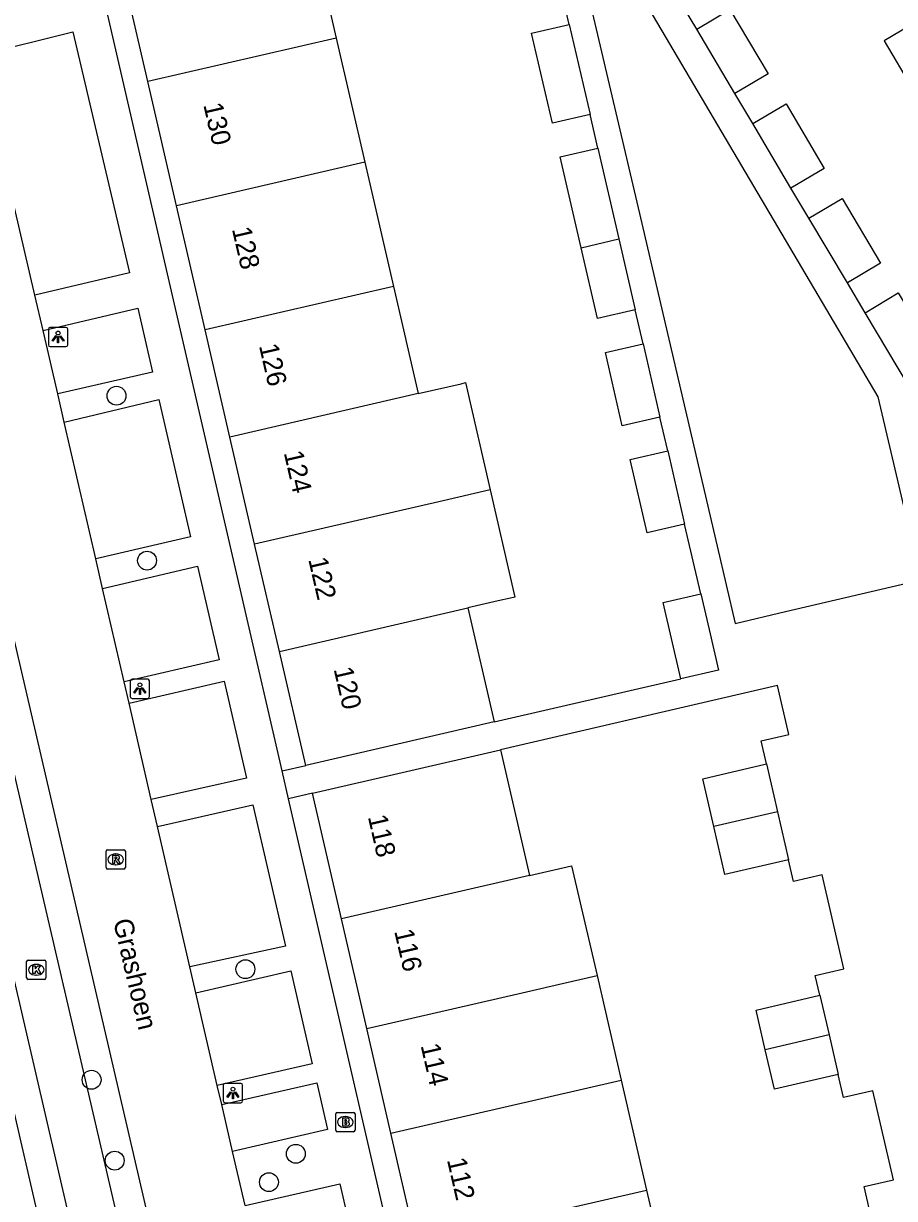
# Model space of a CAD drawing. Extents: x 156414 to 157775, y 382335 to 383765.
# Drawn here: x 156783.4 to 156828.5, y 383474 to 383534.9 of the extents above; entities that cross this region are included whole.
import ezdxf

# ---------------------------------------------------------------- set-up
doc = ezdxf.new("R2010")
doc.units = 0
for name, color, linetype in [('IMGEO_Boom', 7, 'Continuous'), ('IMGEO_Brandkraan', 7, 'Continuous'), ('IMGEO_Greppel_droge_sloot', 7, 'Continuous'), ('IMGEO_Kolk', 7, 'Continuous'), ('IMGEO_Lichtpunt', 7, 'Continuous'), ('IMGEO_Openbare_ruimte_label', 7, 'Continuous'), ('IMGEO_Pand', 7, 'Continuous'), ('IMGEO_Pand_nummerreeks', 7, 'Continuous'), ('IMGEO_Rijbaan_lokaal_gesloten', 7, 'Continuous'), ('IMGEO_Rioolput', 7, 'Continuous'), ('IMGEO_Voetpad_open', 7, 'Continuous')]:
    doc.layers.add(name, color=color, linetype=linetype)

msp = doc.modelspace()

# ---------------------------------------------------------------- linework, layer by layer
at = {"layer": 'IMGEO_Boom'}
for centre in [(156788.182, 383515.582), (156789.762, 383507.039), (156794.857, 383485.875), (156786.889, 383480.146), (156797.469, 383476.31), (156788.086, 383475.956), (156796.076, 383474.841)]:
    msp.add_circle(centre, 0.489, dxfattribs=at)
at = {"layer": 'IMGEO_Brandkraan'}
for p, q in [((156799.533, 383477.531), (156799.533, 383478.383)), ((156799.608, 383478.457), (156800.46, 383478.457)), ((156800.534, 383478.383), (156800.534, 383477.531)), ((156800.021, 383478.237), (156800.046, 383478.237)), ((156800.46, 383477.457), (156799.608, 383477.457)), ((156800.044, 383477.677), (156800.019, 383477.677))]:
    msp.add_line(p, q, dxfattribs=at)
for points in [[(156799.533, 383477.531), (156799.533, 383478.383)], [(156799.608, 383478.457), (156800.46, 383478.457)], [(156800.534, 383478.383), (156800.534, 383477.531)], [(156799.881, 383478.157), (156799.881, 383477.757), (156800.094, 383477.757)], [(156800.112, 383478.157), (156799.881, 383478.157)], [(156800.06, 383478.076), (156800.006, 383478.076), (156800.006, 383478)], [(156800.006, 383478), (156800.059, 383478)], [(156800.068, 383477.924), (156800.006, 383477.924), (156800.006, 383477.843)], [(156800.006, 383477.843), (156800.068, 383477.843)], [(156800.46, 383477.457), (156799.608, 383477.457)]]:
    msp.add_lwpolyline(points, dxfattribs=at)
for centre, radius, start, end in [((156799.61, 383478.381), 0.0765, 91.55205, 178.44795), ((156799.61, 383478.381), 0.0765, 91.55205, 178.44795), ((156800.458, 383478.381), 0.0765, 1.55205, 88.44795), ((156800.458, 383478.381), 0.0765, 1.55205, 88.44795), ((156800.061, 383478.038), 0.0379, 267.82845, 90.93552), ((156800.069, 383477.883), 0.0404, 269.87594, 90.50774), ((156800.1, 383478.008), 0.251, 268.66757, 293.53466), ((156800.116, 383478.012), 0.145, 59.4692, 91.53667), ((156800.141, 383478.059), 0.0922, 285.51372, 58.15012), ((156800.146, 383477.867), 0.105, 301.31148, 78.98903), ((156799.61, 383477.533), 0.0765, 181.55205, 268.44795), ((156799.61, 383477.533), 0.0765, 181.55205, 268.44795), ((156800.458, 383477.533), 0.0765, 271.55205, 358.44795), ((156800.458, 383477.533), 0.0765, 271.55205, 358.44795)]:
    msp.add_arc(centre, radius, start, end, dxfattribs=at)
for centre, major_axis, ratio, start_param, end_param in [((156800.02, 383477.957), (-0.387, 0.002), 0.722429, 4.712389, 7.853982), ((156800.045, 383477.957), (-0.39, 0.002), 0.717154, 1.570796, 4.712389)]:
    msp.add_ellipse(centre, major_axis=major_axis, ratio=ratio, start_param=start_param, end_param=end_param, dxfattribs=at)
at = {"layer": 'IMGEO_Greppel_droge_sloot'}
msp.add_lwpolyline([(156776.259, 383513.891), (156778.596, 383514.329), (156789.283, 383468.396), (156786.897, 383467.961), (156776.259, 383513.891)], dxfattribs=at)
at = {"layer": 'IMGEO_Kolk'}
for p, q in [((156783.598, 383486.346), (156784.45, 383486.346)), ((156783.523, 383485.42), (156783.523, 383486.272)), ((156784.011, 383486.126), (156784.036, 383486.126)), ((156784.524, 383486.272), (156784.524, 383485.42)), ((156784.45, 383485.346), (156783.598, 383485.346)), ((156784.034, 383485.566), (156784.009, 383485.566))]:
    msp.add_line(p, q, dxfattribs=at)
for points in [[(156783.598, 383486.346), (156784.45, 383486.346)], [(156783.523, 383485.42), (156783.523, 383486.272)], [(156783.844, 383486.046), (156783.967, 383486.046), (156783.967, 383485.895), (156784.097, 383486.046), (156784.261, 383486.046), (156784.115, 383485.895), (156784.268, 383485.646), (156784.116, 383485.646), (156784.031, 383485.81), (156783.967, 383485.743), (156783.967, 383485.646), (156783.844, 383485.646), (156783.844, 383486.046)], [(156784.524, 383486.272), (156784.524, 383485.42)], [(156784.45, 383485.346), (156783.598, 383485.346)]]:
    msp.add_lwpolyline(points, dxfattribs=at)
for centre, start, end in [((156783.6, 383486.27), 91.55205, 178.44795), ((156783.6, 383486.27), 91.55205, 178.44795), ((156784.448, 383486.27), 1.55205, 88.44795), ((156784.448, 383486.27), 1.55205, 88.44795), ((156783.6, 383485.422), 181.55205, 268.44795), ((156783.6, 383485.422), 181.55205, 268.44795), ((156784.448, 383485.422), 271.55205, 358.44795), ((156784.448, 383485.422), 271.55205, 358.44795)]:
    msp.add_arc(centre, 0.0765, start, end, dxfattribs=at)
for centre, major_axis, ratio, start_param, end_param in [((156784.01, 383485.846), (-0.387, 0.002), 0.722429, 4.712389, 7.853982), ((156784.035, 383485.846), (-0.39, 0.002), 0.717154, 1.570796, 4.712389)]:
    msp.add_ellipse(centre, major_axis=major_axis, ratio=ratio, start_param=start_param, end_param=end_param, dxfattribs=at)
at = {"layer": 'IMGEO_Lichtpunt'}
for p, q in [((156784.655, 383519.031), (156784.655, 383518.224)), ((156784.655, 383519.031), (156784.655, 383518.224)), ((156785.557, 383519.126), (156784.749, 383519.126)), ((156785.557, 383519.126), (156784.749, 383519.126)), ((156785.651, 383518.224), (156785.651, 383519.031)), ((156785.651, 383518.224), (156785.651, 383519.031)), ((156784.749, 383518.13), (156785.557, 383518.13)), ((156784.749, 383518.13), (156785.557, 383518.13)), ((156789.795, 383500.901), (156788.987, 383500.901)), ((156789.795, 383500.901), (156788.987, 383500.901)), ((156788.893, 383500.806), (156788.893, 383499.999)), ((156788.893, 383500.806), (156788.893, 383499.999)), ((156789.889, 383499.999), (156789.889, 383500.806)), ((156789.889, 383499.999), (156789.889, 383500.806)), ((156788.987, 383499.905), (156789.795, 383499.905)), ((156788.987, 383499.905), (156789.795, 383499.905)), ((156793.713, 383479.86), (156793.713, 383479.053)), ((156793.713, 383479.86), (156793.713, 383479.053)), ((156794.615, 383479.955), (156793.807, 383479.955)), ((156794.615, 383479.955), (156793.807, 383479.955)), ((156794.709, 383479.053), (156794.709, 383479.86)), ((156794.709, 383479.053), (156794.709, 383479.86)), ((156793.807, 383478.959), (156794.615, 383478.959)), ((156793.807, 383478.959), (156794.615, 383478.959))]:
    msp.add_line(p, q, dxfattribs=at)
for points in [[(156785.029, 383518.695), (156785.068, 383518.667), (156784.88, 383518.405), (156784.842, 383518.432), (156785.029, 383518.695)], [(156785.131, 383518.647), (156785.178, 383518.647), (156785.178, 383518.325), (156785.131, 383518.325), (156785.131, 383518.647)], [(156785.241, 383518.667), (156785.279, 383518.694), (156785.466, 383518.432), (156785.427, 383518.404), (156785.241, 383518.667)], [(156789.267, 383500.47), (156789.306, 383500.442), (156789.118, 383500.18), (156789.08, 383500.207), (156789.267, 383500.47)], [(156789.369, 383500.422), (156789.416, 383500.422), (156789.416, 383500.1), (156789.369, 383500.1), (156789.369, 383500.422)], [(156789.479, 383500.442), (156789.517, 383500.469), (156789.704, 383500.207), (156789.665, 383500.179), (156789.479, 383500.442)], [(156794.087, 383479.524), (156794.126, 383479.496), (156793.938, 383479.234), (156793.9, 383479.261), (156794.087, 383479.524)], [(156794.189, 383479.476), (156794.236, 383479.476), (156794.236, 383479.154), (156794.189, 383479.154), (156794.189, 383479.476)], [(156794.299, 383479.496), (156794.337, 383479.523), (156794.524, 383479.261), (156794.485, 383479.233), (156794.299, 383479.496)]]:
    msp.add_lwpolyline(points, dxfattribs=at)
for centre in [(156785.154, 383518.829), (156789.392, 383500.604), (156794.212, 383479.658)]:
    msp.add_circle(centre, 0.0994, dxfattribs=at)
for centre, start, end in [((156784.749, 383519.031), 90, 180), ((156784.749, 383519.031), 90, 180), ((156785.557, 383519.031), 0, 90), ((156785.557, 383519.031), 0, 90), ((156784.749, 383518.224), 180, 270), ((156784.749, 383518.224), 180, 270), ((156785.557, 383518.224), 270, 0), ((156785.557, 383518.224), 270, 360), ((156788.987, 383500.806), 90, 180), ((156788.987, 383500.806), 90, 180), ((156789.795, 383500.806), 0, 90), ((156789.795, 383500.806), 0, 90), ((156788.987, 383499.999), 180, 270), ((156788.987, 383499.999), 180, 270), ((156789.795, 383499.999), 270, 0), ((156789.795, 383499.999), 270, 360), ((156793.807, 383479.86), 90, 180), ((156793.807, 383479.86), 90, 180), ((156794.615, 383479.86), 0, 90), ((156794.615, 383479.86), 0, 90), ((156793.807, 383479.053), 180, 270), ((156793.807, 383479.053), 180, 270), ((156794.615, 383479.053), 270, 0), ((156794.615, 383479.053), 270, 360)]:
    msp.add_arc(centre, 0.0946, start, end, dxfattribs=at)
at = {"layer": 'IMGEO_Pand'}
for points in [[(156798.076, 383540.541), (156799.561, 383534.111)], [(156789.8, 383531.856), (156788.315, 383538.287)], [(156818.232, 383534.574), (156819.951, 383535.596), (156821.933, 383532.262), (156820.214, 383531.24)], [(156812.717, 383530.16), (156810.77, 383529.705), (156809.681, 383534.365), (156811.628, 383534.821)], [(156811.628, 383534.821), (156812.717, 383530.16)], [(156820.214, 383531.24), (156818.232, 383534.574)], [(156829.644, 383534.972), (156827.94, 383533.961), (156830.882, 383528.999)], [(156799.561, 383534.111), (156789.8, 383531.856)], [(156799.561, 383534.111), (156801.047, 383527.68)], [(156791.285, 383525.425), (156789.8, 383531.856)], [(156821.141, 383529.678), (156822.862, 383530.698), (156824.838, 383527.361), (156823.117, 383526.342)], [(156823.117, 383526.342), (156821.141, 383529.678)], [(156812.257, 383523.253), (156811.169, 383527.964), (156813.117, 383528.415)], [(156813.117, 383528.415), (156814.205, 383523.703)], [(156801.047, 383527.68), (156791.285, 383525.425)], [(156801.047, 383527.68), (156802.532, 383521.249)], [(156792.77, 383518.994), (156791.285, 383525.425)], [(156824.048, 383524.78), (156825.766, 383525.803), (156827.758, 383522.458), (156826.04, 383521.435)], [(156826.04, 383521.435), (156824.048, 383524.78)], [(156812.257, 383523.253), (156814.205, 383523.703)], [(156814.205, 383523.703), (156815.052, 383520.037)], [(156815.052, 383520.037), (156813.103, 383519.587), (156812.257, 383523.253)], [(156802.532, 383521.249), (156792.77, 383518.994)], [(156802.532, 383521.249), (156803.814, 383515.695)], [(156826.959, 383519.884), (156828.678, 383520.906), (156830.968, 383517.055), (156829.249, 383516.033)], [(156829.249, 383516.033), (156826.959, 383519.884)], [(156794.052, 383513.44), (156792.77, 383518.994)], [(156816.33, 383514.475), (156814.38, 383514.031), (156813.514, 383517.826), (156815.464, 383518.271)], [(156815.464, 383518.271), (156816.33, 383514.475)], [(156803.814, 383515.695), (156806.034, 383516.208), (156806.265, 383516.261), (156807.541, 383510.707)], [(156803.814, 383515.695), (156794.052, 383513.44)], [(156795.334, 383507.886), (156794.052, 383513.44)], [(156817.61, 383508.925), (156815.66, 383508.479), (156814.792, 383512.28), (156816.741, 383512.725)], [(156816.741, 383512.725), (156817.61, 383508.925)], [(156807.541, 383510.707), (156805.097, 383510.142), (156795.334, 383507.886)], [(156807.541, 383510.707), (156808.818, 383505.151), (156808.586, 383505.098), (156807.951, 383504.951), (156806.38, 383504.588)], [(156796.618, 383502.333), (156795.334, 383507.886)], [(156817.412, 383500.925), (156816.501, 383504.871), (156818.446, 383505.32)], [(156818.446, 383505.32), (156818.873, 383503.47), (156819.357, 383501.374), (156817.412, 383500.925)], [(156796.618, 383502.333), (156806.38, 383504.588)], [(156806.38, 383504.588), (156807.743, 383498.683)], [(156797.986, 383496.434), (156796.618, 383502.333)], [(156807.743, 383498.683), (156797.986, 383496.434)], [(156798.326, 383494.989), (156808.071, 383497.244)], [(156808.071, 383497.244), (156809.578, 383490.732)], [(156819.119, 383493.26), (156818.545, 383495.743), (156821.848, 383496.506)], [(156821.848, 383496.506), (156822.422, 383494.023)], [(156799.828, 383488.48), (156798.326, 383494.989)], [(156822.422, 383494.023), (156819.119, 383493.26)], [(156822.422, 383494.023), (156822.995, 383491.54)], [(156822.995, 383491.54), (156819.692, 383490.777), (156819.119, 383493.26)], [(156809.578, 383490.732), (156811.755, 383491.235), (156813.076, 383485.552)], [(156809.578, 383490.732), (156799.828, 383488.48)], [(156801.139, 383482.794), (156799.828, 383488.48)], [(156801.139, 383482.794), (156809.188, 383484.654), (156810.894, 383485.048), (156813.076, 383485.552)], [(156813.076, 383485.552), (156814.322, 383480.128)], [(156821.785, 383481.705), (156821.312, 383483.759), (156824.615, 383484.52)], [(156824.615, 383484.52), (156825.088, 383482.466)], [(156802.39, 383477.372), (156801.139, 383482.794)], [(156825.088, 383482.466), (156821.785, 383481.705)], [(156825.088, 383482.466), (156825.562, 383480.412)], [(156825.562, 383480.412), (156822.258, 383479.651), (156821.785, 383481.705)], [(156802.39, 383477.372), (156814.322, 383480.128)], [(156814.322, 383480.128), (156815.63, 383474.43)], [(156803.703, 383471.676), (156802.39, 383477.372)], [(156803.703, 383471.676), (156815.63, 383474.43)], [(156815.63, 383474.43), (156816.89, 383469.021)]]:
    msp.add_lwpolyline(points, dxfattribs=at)
at = {"layer": 'IMGEO_Rijbaan_lokaal_gesloten'}
for points in [[(156783.953, 383520.794), (156781.055, 383533.227)], [(156784.377, 383518.957), (156783.953, 383520.794)], [(156785.134, 383515.676), (156784.377, 383518.957)], [(156779.416, 383517.781), (156791.37, 383466.279)], [(156785.471, 383514.215), (156785.134, 383515.676)], [(156787.107, 383507.125), (156785.471, 383514.215)], [(156787.458, 383505.604), (156787.107, 383507.125)], [(156788.576, 383500.759), (156787.458, 383505.604)], [(156788.832, 383499.652), (156788.576, 383500.759)], [(156789.982, 383494.667), (156788.832, 383499.652)], [(156790.306, 383493.264), (156789.982, 383494.667)], [(156791.984, 383485.994), (156790.306, 383493.264)], [(156792.294, 383484.652), (156791.984, 383485.994)], [(156793.4, 383479.857), (156792.294, 383484.652)], [(156793.63, 383478.86), (156793.4, 383479.857)], [(156794.192, 383476.425), (156793.63, 383478.86)], [(156794.836, 383473.638), (156794.192, 383476.425)]]:
    msp.add_lwpolyline(points, dxfattribs=at)
at = {"layer": 'IMGEO_Rioolput'}
for p, q in [((156787.639, 383491.137), (156787.639, 383491.989)), ((156787.714, 383492.063), (156788.566, 383492.063)), ((156788.127, 383491.843), (156788.152, 383491.843)), ((156788.64, 383491.989), (156788.64, 383491.137)), ((156788.15, 383491.283), (156788.125, 383491.283)), ((156788.566, 383491.063), (156787.714, 383491.063))]:
    msp.add_line(p, q, dxfattribs=at)
for points in [[(156787.639, 383491.137), (156787.639, 383491.989)], [(156787.714, 383492.063), (156788.566, 383492.063)], [(156788.64, 383491.989), (156788.64, 383491.137)], [(156788.228, 383491.761), (156787.976, 383491.763), (156787.976, 383491.363)], [(156787.976, 383491.363), (156788.1, 383491.363), (156788.1, 383491.525), (156788.111, 383491.525)], [(156788.154, 383491.682), (156788.1, 383491.682), (156788.1, 383491.601)], [(156788.1, 383491.601), (156788.152, 383491.601)], [(156788.158, 383491.496), (156788.229, 383491.363), (156788.369, 383491.363), (156788.304, 383491.489)], [(156788.566, 383491.063), (156787.714, 383491.063)]]:
    msp.add_lwpolyline(points, dxfattribs=at)
for centre, radius, start, end in [((156787.716, 383491.987), 0.0765, 91.55205, 178.44795), ((156787.716, 383491.987), 0.0765, 91.55205, 178.44795), ((156788.564, 383491.987), 0.0765, 1.55205, 88.44795), ((156788.564, 383491.987), 0.0765, 1.55205, 88.44795), ((156788.11, 383491.472), 0.0533, 26.02933, 88.69889), ((156788.136, 383491.79), 0.19, 274.7715, 282.96867), ((156788.16, 383491.586), 0.0964, 77.00612, 93.18647), ((156788.174, 383491.643), 0.0378, 276.66336, 79.67722), ((156788.227, 383491.651), 0.109, 350.36119, 89.41601), ((156788.225, 383491.651), 0.112, 277.58423, 350.98172), ((156788.209, 383491.436), 0.108, 29.51342, 73.79051), ((156787.716, 383491.139), 0.0765, 181.55205, 268.44795), ((156787.716, 383491.139), 0.0765, 181.55205, 268.44795), ((156788.564, 383491.139), 0.0765, 271.55205, 358.44795), ((156788.564, 383491.139), 0.0765, 271.55205, 358.44795)]:
    msp.add_arc(centre, radius, start, end, dxfattribs=at)
for centre, major_axis, ratio, start_param, end_param in [((156788.126, 383491.563), (-0.387, 0.002), 0.722429, 4.712389, 7.853982), ((156788.151, 383491.563), (-0.39, 0.002), 0.717154, 1.570796, 4.712389)]:
    msp.add_ellipse(centre, major_axis=major_axis, ratio=ratio, start_param=start_param, end_param=end_param, dxfattribs=at)
at = {"layer": 'IMGEO_Voetpad_open'}
for points in [[(156796.755, 383496.15), (156776.212, 383585.17)], [(156811.727, 383540.095), (156815.195, 383525.326), (156819.294, 383507.789), (156820.229, 383503.788), (156822.836, 383504.397), (156829.856, 383506.038), (156827.638, 383515.528), (156812.88, 383540.536), (156811.727, 383540.095)], [(156811.628, 383534.821), (156810.799, 383538.416)], [(156818.232, 383534.574), (156817.313, 383536.132)], [(156781.055, 383533.227), (156785.923, 383534.435), (156788.852, 383521.944), (156783.953, 383520.794)], [(156821.141, 383529.678), (156820.214, 383531.24)], [(156813.117, 383528.415), (156812.717, 383530.16)], [(156824.048, 383524.78), (156823.117, 383526.342)], [(156826.959, 383519.884), (156826.04, 383521.435)], [(156784.377, 383518.957), (156789.284, 383520.123), (156790.051, 383516.802), (156785.134, 383515.676)], [(156815.464, 383518.271), (156815.052, 383520.037)], [(156785.471, 383514.215), (156790.378, 383515.388), (156792.021, 383508.276), (156787.107, 383507.125)], [(156816.741, 383512.725), (156816.33, 383514.475)], [(156818.446, 383505.32), (156817.61, 383508.925)], [(156787.458, 383505.604), (156792.374, 383506.748), (156793.494, 383501.902), (156788.576, 383500.759)], [(156807.743, 383498.683), (156817.412, 383500.925)], [(156788.832, 383499.652), (156793.751, 383500.789), (156794.91, 383495.772), (156789.982, 383494.667)], [(156821.848, 383496.506), (156821.571, 383497.705), (156823.011, 383498.038), (156822.426, 383500.566), (156816.396, 383499.171), (156808.071, 383497.244)], [(156796.755, 383496.15), (156797.986, 383496.434)], [(156797.089, 383494.703), (156796.755, 383496.15)], [(156798.326, 383494.989), (156797.089, 383494.703)], [(156790.306, 383493.264), (156795.241, 383494.393), (156796.925, 383487.06), (156791.984, 383485.994)], [(156818.618, 383401.407), (156797.089, 383494.703)], [(156824.615, 383484.52), (156824.377, 383485.553), (156825.85, 383485.894), (156824.727, 383490.756), (156823.255, 383490.416), (156822.995, 383491.54)], [(156790.787, 383466.138), (156785.988, 383464.978), (156780.781, 383487.502)], [(156792.294, 383484.652), (156797.216, 383485.79), (156798.322, 383480.976), (156793.4, 383479.857)], [(156827.181, 383473.405), (156826.904, 383474.609), (156828.427, 383474.96), (156827.363, 383479.572), (156825.837, 383479.22), (156825.562, 383480.412)], [(156793.63, 383478.86), (156798.55, 383479.982), (156799.106, 383477.562), (156794.192, 383476.425)], [(156794.836, 383473.638), (156799.75, 383474.755), (156800.865, 383469.899)]]:
    msp.add_lwpolyline(points, dxfattribs=at)

# ---------------------------------------------------------------- texts
at = {"layer": 'IMGEO_Openbare_ruimte_label'}
msp.add_text('Grashoen', height=1, rotation=283.17493, dxfattribs=at).set_placement((156787.998, 383488.374))
at = {"layer": 'IMGEO_Pand_nummerreeks'}
for s, rotation, p in [('130', 283.00735, (156792.672, 383530.654)), ('128', 283.00735, (156794.152, 383524.222)), ('126', 283.00735, (156795.555, 383518.171)), ('124', 283.00593, (156796.839, 383512.63)), ('122', 283.00593, (156798.108, 383507.106)), ('120', 283.00735, (156799.422, 383501.424)), ('118', 282.98531, (156801.194, 383493.772)), ('116', 282.98301, (156802.56, 383487.847)), ('114', 282.98301, (156803.927, 383481.921)), ('112', 282.98531, (156805.293, 383475.999))]:
    msp.add_text(s, height=1, rotation=rotation, dxfattribs=at).set_placement(p)

doc.saveas('drawing.dxf')
